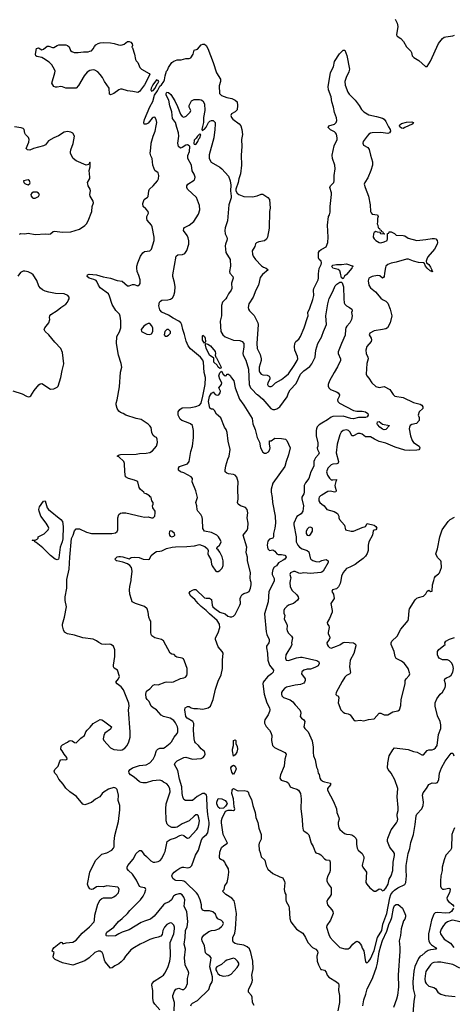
# Model space of a CAD drawing. Header units: inches. Extents: x 2001573 to 2220545, y 644482 to 846830.
# Tile 468 of 656: x 2116471 to 2121536, y 755048 to 766551. Entities that reach past the tile are written whole.
import ezdxf

# ---------------------------------------------------------------- set-up
doc = ezdxf.new("R2010")
doc.units = ezdxf.units.IN
doc.header["$MEASUREMENT"] = 0
for name, color, linetype in [('C1715', 7, 'Continuous'), ('C1716', 7, 'Continuous'), ('C1725', 7, 'Continuous'), ('C1726', 7, 'Continuous')]:
    doc.layers.add(name, color=color, linetype=linetype)

msp = doc.modelspace()

# ---------------------------------------------------------------- linework, layer by layer
at = {"layer": 'C1715', "color": 5}
for points, elevation in [([(2118110, 754983), (2118049, 755049), (2118034, 755074), (2118025, 755115), (2118026, 755210), (2118014, 755270), (2118020, 755290), (2118042, 755318), (2118117, 755363), (2118151, 755389), (2118168, 755412), (2118201, 755479), (2118223, 755550), (2118233, 755610), (2118230, 755770), (2118273, 755870), (2118281, 755930), (2118279, 755950), (2118270, 755972), (2118250, 755994), (2118230, 755998), (2118190, 755979), (2118162, 755950), (2118144, 755910), (2118135, 755865), (2118118, 755842), (2118089, 755831), (2118039, 755821), (2117990, 755806), (2117930, 755772), (2117878, 755750), (2117811, 755710), (2117770, 755683), (2117754, 755666), (2117707, 755610), (2117684, 755570), (2117658, 755542), (2117630, 755520), (2117584, 755496), (2117550, 755473), (2117530, 755470), (2117470, 755544), (2117462, 755562), (2117448, 755630), (2117433, 755653), (2117410, 755668), (2117388, 755668), (2117350, 755652), (2117284, 755590), (2117230, 755555), (2117090, 755503), (2116970, 755531), (2116886, 755570), (2116866, 755590), (2116862, 755610), (2116873, 755653), (2116850, 755670), (2116858, 755690), (2116875, 755710), (2116950, 755775), (2116962, 755770), (2116973, 755753), (2117015, 755765), (2117090, 755772), (2117130, 755797), (2117202, 755878), (2117287, 755953), (2117340, 756010), (2117346, 756030), (2117347, 756090), (2117384, 756216), (2117410, 756270), (2117430, 756284), (2117450, 756291), (2117547, 756293), (2117570, 756302), (2117598, 756322), (2117624, 756350), (2117633, 756390), (2117627, 756407), (2117616, 756416), (2117490, 756431), (2117450, 756421), (2117390, 756425), (2117370, 756421), (2117330, 756393), (2117310, 756390), (2117290, 756396), (2117270, 756426), (2117264, 756450), (2117291, 756590), (2117316, 756650), (2117360, 756730), (2117430, 756800), (2117490, 756816), (2117549, 756850), (2117567, 756870), (2117574, 756886), (2117573, 756950), (2117581, 757019), (2117625, 757185), (2117639, 757321), (2117640, 757370), (2117620, 757430), (2117627, 757490), (2117610, 757558), (2117594, 757574), (2117570, 757579), (2117510, 757562), (2117456, 757530), (2117433, 757510), (2117407, 757473), (2117356, 757444), (2117310, 757407), (2117230, 757380), (2117210, 757386), (2117136, 757476), (2117056, 757530), (2117010, 757574), (2116979, 757619), (2116930, 757677), (2116903, 757723), (2116880, 757750), (2116872, 757770), (2116881, 757790), (2116920, 757830), (2116941, 757890), (2116950, 757902), (2116970, 757908), (2117010, 757903), (2117025, 757910), (2117023, 757930), (2116990, 757970), (2116968, 758010), (2116952, 758030), (2116957, 758063), (2116970, 758079), (2117028, 758110), (2117050, 758127), (2117070, 758129), (2117085, 758125), (2117110, 758108), (2117130, 758102), (2117184, 758156), (2117227, 758190), (2117244, 758230), (2117258, 758250), (2117295, 758285), (2117330, 758330), (2117410, 758375), (2117430, 758372), (2117450, 758361), (2117542, 758290), (2117530, 758264), (2117466, 758214), (2117454, 758190), (2117446, 758150), (2117453, 758130), (2117530, 758044), (2117570, 758026), (2117650, 758018), (2117670, 758022), (2117699, 758041), (2117725, 758070), (2117746, 758114), (2117761, 758170), (2117761, 758230), (2117743, 758490), (2117749, 758530), (2117747, 758567), (2117682, 758722), (2117655, 758755), (2117608, 758790), (2117595, 758810), (2117625, 758850), (2117637, 758877), (2117614, 758950), (2117575, 758975), (2117566, 758990), (2117565, 759010), (2117581, 759110), (2117581, 759190), (2117567, 759230), (2117536, 759250), (2117516, 759256), (2117470, 759252), (2117430, 759256), (2117395, 759275), (2117370, 759295), (2117330, 759313), (2117210, 759331), (2117110, 759360), (2117030, 759376), (2116996, 759396), (2116983, 759423), (2116971, 759470), (2116971, 759490), (2116996, 759570), (2117016, 759690), (2117004, 759764), (2117004, 759810), (2117021, 759910), (2117023, 760000)], 280), ([(2118276, 754970), (2118281, 755070), (2118258, 755130), (2118258, 755150), (2118278, 755202), (2118295, 755225), (2118330, 755235), (2118370, 755222), (2118390, 755222), (2118410, 755243), (2118433, 755290), (2118433, 755350), (2118446, 755410), (2118439, 755439), (2118410, 755490), (2118404, 755510), (2118395, 755590), (2118408, 755690), (2118391, 755751), (2118404, 755830), (2118409, 755910), (2118429, 755951), (2118437, 756010), (2118423, 756130), (2118393, 756190), (2118400, 756270), (2118390, 756298), (2118370, 756325), (2118350, 756338), (2118330, 756340), (2118290, 756328), (2118269, 756311), (2118243, 756270), (2118217, 756243), (2118170, 756227), (2118150, 756210), (2118042, 756078), (2117999, 756041), (2117930, 756020), (2117890, 756002), (2117750, 755919), (2117670, 755890), (2117629, 755871), (2117590, 755847), (2117504, 755844), (2117486, 755846), (2117481, 755850), (2117480, 755860), (2117480, 755870), (2117490, 755891), (2117572, 755950), (2117626, 756014), (2117670, 756049), (2117730, 756107), (2117757, 756143), (2117881, 756270), (2117914, 756310), (2117934, 756350), (2117943, 756390), (2117939, 756399), (2117929, 756410), (2117890, 756415), (2117870, 756424), (2117837, 756497), (2117814, 756534), (2117788, 756568), (2117741, 756610), (2117728, 756630), (2117725, 756650), (2117734, 756670), (2117797, 756743), (2117830, 756809), (2117870, 756845), (2117890, 756843), (2117920, 756800), (2117953, 756773), (2118003, 756723), (2118030, 756710), (2118050, 756708), (2118090, 756716), (2118111, 756729), (2118130, 756750), (2118160, 756810), (2118169, 756831), (2118193, 756950), (2118227, 756973), (2118290, 756991), (2118341, 757019), (2118370, 757028), (2118390, 757021), (2118410, 756999), (2118430, 756987), (2118450, 756991), (2118540, 757090), (2118551, 757109), (2118564, 757150), (2118570, 757190), (2118565, 757225), (2118555, 757255), (2118550, 757261), (2118530, 757260), (2118510, 757247), (2118450, 757190), (2118370, 757156), (2118310, 757118), (2118290, 757114), (2118250, 757115), (2118213, 757133), (2118194, 757154), (2118182, 757190), (2118177, 757330), (2118183, 757390), (2118228, 757530), (2118226, 757566), (2118210, 757600), (2118190, 757622), (2118150, 757642), (2118130, 757658), (2118107, 757667), (2118021, 757659), (2117950, 757636), (2117910, 757634), (2117890, 757638), (2117870, 757648), (2117810, 757701), (2117767, 757730), (2117749, 757750), (2117746, 757770), (2117762, 757790), (2117790, 757810), (2117870, 757838), (2117950, 757847), (2117993, 757870), (2118031, 757910), (2118051, 757949), (2118069, 758011), (2118084, 758030), (2118110, 758040), (2118150, 758041), (2118170, 758050), (2118230, 758097), (2118246, 758114), (2118275, 758170), (2118310, 758210), (2118320, 758230), (2118320, 758270), (2118314, 758290), (2118290, 758336), (2118270, 758363), (2118230, 758391), (2118150, 758410), (2118125, 758425), (2118070, 758489), (2118030, 758510), (2118007, 758530), (2117985, 758585), (2117961, 758610), (2117949, 758630), (2117944, 758670), (2117952, 758708), (2117990, 758735), (2118030, 758775), (2118050, 758784), (2118090, 758781), (2118170, 758813), (2118190, 758815), (2118250, 758810), (2118266, 758814), (2118350, 758855), (2118390, 758861), (2118409, 758870), (2118424, 758890), (2118429, 758910), (2118429, 758970), (2118398, 759058), (2118383, 759083), (2118370, 759092), (2118305, 759105), (2118295, 759110), (2118274, 759134), (2118250, 759138), (2118230, 759149), (2118150, 759294), (2118129, 759310), (2118048, 759328), (2118014, 759354), (2118006, 759370), (2118003, 759390), (2118004, 759524), (2117990, 759541), (2117978, 759570), (2117971, 759630), (2117959, 759670), (2117930, 759695), (2117822, 759730), (2117786, 759750), (2117777, 759777), (2117759, 759839), (2117755, 759890), (2117758, 759930), (2117773, 760000)], 260), ([(2118470, 755030), (2118479, 755050), (2118490, 755060), (2118550, 755094), (2118680, 755220), (2118698, 755270), (2118720, 755310), (2118724, 755330), (2118724, 755370), (2118693, 755487), (2118706, 755590), (2118692, 755610), (2118660, 755630), (2118643, 755650), (2118631, 755730), (2118604, 755790), (2118600, 755810), (2118604, 755830), (2118623, 755857), (2118680, 755900), (2118711, 755909), (2118753, 755913), (2118798, 755930), (2118830, 755956), (2118842, 755970), (2118850, 755990), (2118844, 756010), (2118830, 756027), (2118785, 756045), (2118770, 756069), (2118760, 756100), (2118729, 756129), (2118690, 756141), (2118630, 756140), (2118607, 756147), (2118595, 756175), (2118593, 756210), (2118580, 756270), (2118553, 756330), (2118538, 756350), (2118411, 756471), (2118390, 756485), (2118370, 756490), (2118295, 756495), (2118281, 756501), (2118259, 756519), (2118250, 756550), (2118257, 756570), (2118275, 756590), (2118305, 756615), (2118343, 756637), (2118370, 756649), (2118390, 756651), (2118430, 756643), (2118450, 756645), (2118462, 756650), (2118482, 756670), (2118524, 756790), (2118560, 756850), (2118593, 756970), (2118610, 756997), (2118655, 757030), (2118668, 757050), (2118686, 757150), (2118686, 757170), (2118667, 757267), (2118660, 757350), (2118658, 757470), (2118652, 757492), (2118630, 757511), (2118606, 757510), (2118545, 757475), (2118490, 757430), (2118428, 757428), (2118408, 757430), (2118390, 757439), (2118377, 757470), (2118368, 757510), (2118367, 757590), (2118338, 757678), (2118318, 757778), (2118278, 757850), (2118287, 757870), (2118310, 757892), (2118390, 757933), (2118410, 757936), (2118490, 757911), (2118590, 757920), (2118614, 757930), (2118630, 757949), (2118636, 757970), (2118635, 757990), (2118630, 758000), (2118590, 758034), (2118561, 758070), (2118524, 758104), (2118516, 758116), (2118509, 758149), (2118502, 758250), (2118507, 758330), (2118492, 758352), (2118428, 758390), (2118412, 758410), (2118401, 758490), (2118405, 758510), (2118432, 758528), (2118450, 758526), (2118473, 758513), (2118504, 758504), (2118550, 758505), (2118610, 758497), (2118672, 758510), (2118700, 758530), (2118733, 758610), (2118757, 758730), (2118790, 758823), (2118823, 758897), (2118840, 758970), (2118840, 759070), (2118847, 759150), (2118837, 759170), (2118790, 759224), (2118759, 759310), (2118759, 759330), (2118788, 759388), (2118809, 759450), (2118807, 759490), (2118779, 759530), (2118689, 759609), (2118650, 759650), (2118590, 759697), (2118556, 759730), (2118518, 759778), (2118470, 759818), (2118452, 759850), (2118464, 759870), (2118490, 759885), (2118510, 759893), (2118530, 759894), (2118630, 759798), (2118650, 759793), (2118690, 759794), (2118710, 759776), (2118719, 759710), (2118729, 759690), (2118750, 759672), (2118810, 759631), (2118870, 759610), (2118903, 759583), (2118930, 759573), (2118950, 759573), (2118970, 759583), (2118990, 759602), (2119043, 759710), (2119050, 759730), (2119048, 759790), (2119053, 759810), (2119067, 759830), (2119090, 759847), (2119130, 759859), (2119150, 759869), (2119168, 759910), (2119175, 759950), (2119175, 759975), (2119169, 760000)], 240), ([(2119444, 760000), (2119444, 759990), (2119383, 759870), (2119375, 759750), (2119331, 759610), (2119350, 759401), (2119358, 759370), (2119384, 759310), (2119387, 759290), (2119381, 759270), (2119356, 759230), (2119354, 759214), (2119365, 759150), (2119368, 759070), (2119391, 759011), (2119435, 758950), (2119431, 758930), (2119414, 758910), (2119367, 758873), (2119314, 758810), (2119310, 758790), (2119325, 758670), (2119358, 758570), (2119389, 758510), (2119393, 758490), (2119390, 758470), (2119374, 758430), (2119336, 758370), (2119330, 758350), (2119332, 758332), (2119350, 758293), (2119390, 758250), (2119405, 758225), (2119415, 758190), (2119414, 758130), (2119426, 758070), (2119448, 758048), (2119567, 757990), (2119583, 757970), (2119581, 757950), (2119568, 757912), (2119559, 757830), (2119519, 757730), (2119510, 757690), (2119527, 757667), (2119590, 757648), (2119610, 757630), (2119631, 757590), (2119657, 757577), (2119710, 757561), (2119729, 757550), (2119753, 757510), (2119760, 757450), (2119756, 757330), (2119771, 757210), (2119774, 757130), (2119784, 757084), (2119790, 757073), (2119830, 757047), (2119847, 757027), (2119874, 756930), (2119898, 756890), (2119921, 756830), (2119930, 756819), (2119970, 756807), (2119990, 756794), (2120000, 756782)], 240), ([(2119631, 760000), (2119625, 759970), (2119630, 759928), (2119650, 759885), (2119710, 759830), (2119723, 759810), (2119728, 759790), (2119718, 759770), (2119690, 759747), (2119668, 759732), (2119610, 759710), (2119590, 759695), (2119564, 759670), (2119555, 759650), (2119558, 759618), (2119567, 759590), (2119562, 759550), (2119567, 759530), (2119590, 759490), (2119594, 759470), (2119591, 759430), (2119596, 759410), (2119610, 759383), (2119648, 759350), (2119657, 759330), (2119645, 759270), (2119649, 759250), (2119644, 759230), (2119602, 759170), (2119581, 759130), (2119576, 759090), (2119584, 759070), (2119610, 759063), (2119704, 759096), (2119750, 759104), (2119770, 759102), (2119944, 759064), (2119964, 759050), (2119968, 759030), (2119956, 759004), (2119919, 758981), (2119870, 758964), (2119830, 758962), (2119790, 758953), (2119768, 758932), (2119764, 758910), (2119805, 758850), (2119807, 758830), (2119799, 758810), (2119790, 758801), (2119750, 758783), (2119690, 758776), (2119588, 758752), (2119564, 758736), (2119541, 758710), (2119529, 758690), (2119528, 758670), (2119535, 758650), (2119552, 758632), (2119630, 758603), (2119663, 758583), (2119690, 758547), (2119742, 758490), (2119753, 758470), (2119755, 758450), (2119749, 758410), (2119762, 758390), (2119791, 758370), (2119802, 758350), (2119790, 758290), (2119802, 758270), (2119840, 758230), (2119887, 758127), (2119899, 758050), (2119899, 757990), (2119905, 757950), (2119924, 757904), (2119940, 757820), (2119950, 757794), (2119958, 757750), (2119970, 757732), (2119977, 757690), (2119990, 757670), (2120000, 757662)], 260), ([(2119212, 755032), (2119192, 755070), (2119187, 755130), (2119178, 755150), (2119145, 755190), (2119143, 755210), (2119148, 755230), (2119171, 755270), (2119187, 755310), (2119190, 755330), (2119182, 755390), (2119199, 755461), (2119193, 755550), (2119173, 755653), (2119155, 755695), (2119130, 755719), (2119090, 755737), (2119015, 755750), (2118990, 755759), (2118970, 755770), (2118961, 755790), (2118962, 755830), (2118983, 755877), (2118992, 755928), (2119002, 756110), (2118986, 756226), (2118976, 756256), (2118950, 756288), (2118879, 756330), (2118842, 756370), (2118861, 756390), (2118869, 756431), (2118894, 756470), (2118908, 756528), (2118914, 756590), (2118909, 756630), (2118874, 756690), (2118869, 756710), (2118850, 756729), (2118830, 756734), (2118810, 756749), (2118806, 756766), (2118810, 756825), (2118830, 756879), (2118856, 756904), (2118898, 756930), (2118849, 757030), (2118830, 757166), (2118830, 757194), (2118837, 757223), (2118875, 757305), (2118905, 757315), (2118950, 757316), (2118970, 757311), (2118980, 757320), (2118983, 757330), (2118975, 757355), (2118970, 757450), (2118951, 757510), (2118952, 757550), (2118959, 757561), (2118970, 757570), (2119010, 757545), (2119030, 757542), (2119094, 757546), (2119130, 757537), (2119139, 757530), (2119151, 757491), (2119180, 757440), (2119194, 757370), (2119223, 757290), (2119231, 757230), (2119253, 757170), (2119266, 757106), (2119292, 757030), (2119290, 756978), (2119267, 756930), (2119264, 756910), (2119270, 756852), (2119282, 756822), (2119291, 756771), (2119334, 756730), (2119350, 756666), (2119370, 756628), (2119430, 756574), (2119510, 756535), (2119545, 756525), (2119564, 756484), (2119568, 756468), (2119562, 756390), (2119570, 756351), (2119579, 756330), (2119579, 756270), (2119583, 756250), (2119614, 756194), (2119620, 756170), (2119628, 756050), (2119638, 756010), (2119704, 755924), (2119779, 755879), (2119810, 755830), (2119838, 755770), (2119890, 755713), (2119930, 755692), (2119950, 755670), (2119952, 755650), (2119943, 755610), (2119947, 755550), (2119961, 755510), (2119990, 755456), (2120000, 755454)], 220)]:
    msp.add_lwpolyline(points, dxfattribs=dict(at, elevation=elevation))
for points, elevation in [([(2118970, 757946), (2118956, 758010), (2118956, 758030), (2118967, 758070), (2118969, 758130), (2118990, 758138), (2118996, 758130), (2118997, 758090), (2119010, 758064), (2119016, 758030), (2119006, 757994), (2118990, 757964)], 220), ([(2118970, 757733), (2118950, 757761), (2118937, 757810), (2118950, 757830), (2118970, 757843), (2118990, 757828), (2118999, 757799), (2118990, 757767)], 220), ([(2118810, 757335), (2118788, 757350), (2118772, 757390), (2118772, 757408), (2118790, 757451), (2118831, 757450), (2118870, 757430), (2118887, 757410), (2118893, 757390), (2118890, 757384), (2118877, 757363), (2118850, 757341)], 220), ([(2118970, 755586), (2118890, 755563), (2118870, 755552), (2118830, 755513), (2118775, 755485), (2118761, 755470), (2118763, 755450), (2118772, 755430), (2118787, 755407), (2118810, 755387), (2118850, 755377), (2118910, 755386), (2118940, 755400), (2119010, 755479), (2119031, 755509), (2119031, 755530), (2119017, 755550), (2118990, 755578)], 240)]:
    msp.add_lwpolyline(points, close=True, dxfattribs=dict(at, elevation=elevation))
at = {"layer": 'C1716', "color": 5}
for points, elevation in [([(2117850, 765699), (2117794, 765714), (2117730, 765722), (2117670, 765738), (2117650, 765738), (2117629, 765731), (2117570, 765687), (2117530, 765673), (2117521, 765681), (2117515, 765750), (2117462, 765830), (2117437, 765877), (2117413, 765910), (2117382, 765942), (2117350, 765963), (2117330, 765966), (2117290, 765959), (2117260, 765940), (2117224, 765896), (2117157, 765783), (2117130, 765753), (2117010, 765752), (2116970, 765768), (2116950, 765770), (2116910, 765761), (2116890, 765762), (2116870, 765770), (2116847, 765810), (2116882, 765930), (2116884, 765950), (2116879, 765970), (2116845, 766025), (2116815, 766055), (2116750, 766099), (2116730, 766109), (2116670, 766122), (2116658, 766130), (2116654, 766150), (2116666, 766214), (2116690, 766224), (2116730, 766201), (2116750, 766206), (2116790, 766242), (2116810, 766243), (2116855, 766225), (2116870, 766227), (2116910, 766250), (2116930, 766257), (2117010, 766256), (2117031, 766251), (2117050, 766236), (2117066, 766190), (2117079, 766179), (2117109, 766169), (2117154, 766166), (2117216, 766176), (2117270, 766176), (2117290, 766185), (2117310, 766186), (2117330, 766211), (2117343, 766237), (2117362, 766258), (2117387, 766273), (2117410, 766280), (2117450, 766284), (2117530, 766282), (2117574, 766274), (2117624, 766256), (2117650, 766255), (2117670, 766257), (2117690, 766266), (2117730, 766296), (2117750, 766298), (2117770, 766290), (2117784, 766270), (2117787, 766250), (2117782, 766230), (2117790, 766222), (2117814, 766150), (2117825, 766085), (2117831, 766070), (2117850, 766050), (2117873, 765993), (2117893, 765973), (2117982, 765922), (2117991, 765910), (2117930, 765790), (2117870, 765712)], 280), ([(2118070, 765850), (2118028, 765792), (2118006, 765750), (2118002, 765730), (2118010, 765716), (2118030, 765723), (2118055, 765750), (2118077, 765803), (2118090, 765814), (2118095, 765830), (2118090, 765842)], 320), ([(2118570, 765214), (2118547, 765190), (2118534, 765166), (2118510, 765144), (2118505, 765105), (2118510, 765098), (2118530, 765093), (2118551, 765130), (2118562, 765158), (2118574, 765170), (2118586, 765210)], 260), ([(2116570, 764679), (2116514, 764670), (2116518, 764650), (2116530, 764638), (2116548, 764628), (2116570, 764623), (2116590, 764638), (2116593, 764647), (2116584, 764670)], 340), ([(2116630, 764536), (2116614, 764526), (2116601, 764510), (2116604, 764490), (2116621, 764470), (2116630, 764466), (2116650, 764468), (2116690, 764484), (2116704, 764510), (2116690, 764526), (2116670, 764535)], 340), ([(2117970, 763003), (2117948, 762990), (2117923, 762970), (2117889, 762930), (2117892, 762910), (2117957, 762877), (2117990, 762872), (2118010, 762882), (2118027, 762910), (2118027, 762947), (2118015, 762975), (2117990, 763003)], 280), ([(2118188, 762932), (2118165, 762910), (2118157, 762870), (2118170, 762852), (2118190, 762853), (2118210, 762865), (2118231, 762890), (2118233, 762910), (2118211, 762930)], 280), ([(2118630, 762773), (2118608, 762808), (2118605, 762855), (2118610, 762866), (2118630, 762851), (2118636, 762830), (2118640, 762790), (2118639, 762781)], 240), ([(2118810, 762476), (2118790, 762490), (2118776, 762516), (2118740, 762550), (2118737, 762597), (2118690, 762633), (2118650, 762714), (2118642, 762750), (2118642, 762758), (2118650, 762767), (2118670, 762760), (2118700, 762740), (2118753, 762673), (2118759, 762650), (2118756, 762630), (2118761, 762610), (2118770, 762602), (2118824, 762490), (2118819, 762481)], 240), ([(2116910, 760241), (2116887, 760250), (2116830, 760291), (2116740, 760380), (2116664, 760444), (2116649, 760450), (2116648, 760468), (2116636, 760464), (2116618, 760470), (2116650, 760471), (2116677, 760483), (2116686, 760494), (2116687, 760510), (2116757, 760543), (2116804, 760590), (2116812, 760610), (2116805, 760630), (2116779, 760670), (2116717, 760750), (2116698, 760810), (2116696, 760830), (2116702, 760858), (2116750, 760927), (2116770, 760931), (2116793, 760850), (2116807, 760827), (2116952, 760712), (2116970, 760690), (2116979, 760630), (2116975, 760485), (2116968, 760450), (2116944, 760390), (2116930, 760262), (2116923, 760250)], 280), ([(2119870, 760622), (2119850, 760618), (2119840, 760610), (2119830, 760599), (2119817, 760570), (2119819, 760550), (2119828, 760530), (2119850, 760524), (2119870, 760537), (2119890, 760576), (2119891, 760610)], 280), ([(2118230, 760581), (2118222, 760570), (2118218, 760550), (2118220, 760530), (2118230, 760517), (2118250, 760511), (2118270, 760516), (2118284, 760530), (2118278, 760550), (2118250, 760575)], 280)]:
    msp.add_lwpolyline(points, close=True, dxfattribs=dict(at, elevation=elevation))
for points, elevation in [([(2117023, 760000), (2117023, 760010), (2117048, 760132), (2117056, 760270), (2117078, 760490), (2117097, 760530), (2117110, 760578), (2117130, 760601), (2117137, 760603), (2117170, 760601), (2117250, 760562), (2117309, 760549), (2117547, 760547), (2117590, 760556), (2117610, 760570), (2117618, 760590), (2117619, 760730), (2117630, 760770), (2117650, 760786), (2117670, 760790), (2117710, 760790), (2117895, 760745), (2117930, 760740), (2117970, 760743), (2118010, 760731), (2118030, 760731), (2118049, 760750), (2118054, 760790), (2118054, 760810), (2118025, 760850), (2118023, 760870), (2118029, 760890), (2118029, 760910), (2118014, 760930), (2118006, 760970), (2117995, 760975), (2117988, 760990), (2117950, 761013), (2117930, 761017), (2117923, 761030), (2117883, 761063), (2117867, 761087), (2117851, 761150), (2117840, 761160), (2117813, 761173), (2117741, 761190), (2117708, 761210), (2117698, 761270), (2117695, 761365), (2117686, 761390), (2117630, 761444), (2117609, 761450), (2117634, 761466), (2117650, 761470), (2117830, 761476), (2117870, 761483), (2117950, 761486), (2117990, 761496), (2118024, 761516), (2118070, 761570), (2118080, 761610), (2118077, 761650), (2118070, 761669), (2118050, 761677), (2118030, 761693), (2118016, 761730), (2118005, 761785), (2117990, 761806), (2117970, 761824), (2117890, 761880), (2117830, 761891), (2117709, 761929), (2117681, 761950), (2117650, 761963), (2117630, 761978), (2117609, 762010), (2117598, 762050), (2117599, 762070), (2117610, 762110), (2117637, 762263), (2117648, 762432), (2117665, 762490), (2117656, 762536), (2117624, 762630), (2117602, 762770), (2117605, 762850), (2117636, 762904), (2117651, 762950), (2117652, 763032), (2117646, 763086), (2117638, 763110), (2117595, 763155), (2117550, 763223), (2117521, 763321), (2117509, 763349), (2117410, 763420), (2117391, 763450), (2117373, 763493), (2117363, 763503), (2117336, 763516), (2117283, 763530), (2117260, 763550), (2117263, 763570), (2117282, 763578), (2117370, 763572), (2117446, 763546), (2117532, 763532), (2117610, 763505), (2117670, 763496), (2117730, 763443), (2117750, 763442), (2117790, 763457), (2117810, 763458), (2117850, 763442), (2117870, 763456), (2117877, 763470), (2117878, 763510), (2117864, 763564), (2117845, 763610), (2117841, 763650), (2117841, 763670), (2117853, 763710), (2117884, 763790), (2117910, 763827), (2117930, 763841), (2117990, 763851), (2118011, 763869), (2118042, 763970), (2118041, 764010), (2118020, 764130), (2118011, 764151), (2117960, 764210), (2117955, 764230), (2117958, 764250), (2117975, 764290), (2117970, 764310), (2117943, 764343), (2117913, 764370), (2117910, 764402), (2117925, 764450), (2117964, 764476), (2117970, 764485), (2117981, 764550), (2117989, 764570), (2118030, 764609), (2118081, 764670), (2118092, 764692), (2118098, 764730), (2118090, 764762), (2118050, 764790), (2118028, 764850), (2118020, 764930), (2118002, 764962), (2117994, 764990), (2118003, 765050), (2118006, 765110), (2118029, 765190), (2118053, 765250), (2118067, 765313), (2118072, 765350), (2118067, 765387), (2118050, 765413), (2118030, 765408), (2118020, 765400), (2117970, 765343), (2117950, 765330), (2117926, 765330), (2117920, 765350), (2117930, 765385), (2117990, 765532), (2118025, 765595), (2118047, 765670), (2118081, 765719), (2118110, 765774), (2118129, 765791), (2118155, 765830), (2118164, 765850), (2118170, 765895), (2118187, 765950), (2118198, 765962), (2118210, 765993), (2118250, 766052), (2118270, 766066), (2118310, 766084), (2118356, 766084), (2118410, 766099), (2118450, 766099), (2118470, 766107), (2118498, 766150), (2118510, 766194), (2118550, 766205), (2118590, 766259), (2118610, 766267), (2118630, 766264), (2118650, 766251), (2118670, 766215), (2118733, 766050), (2118770, 765930), (2118817, 765857), (2118817, 765830), (2118803, 765777), (2118807, 765687), (2118830, 765664), (2118890, 765643), (2118950, 765630), (2118990, 765612), (2119011, 765590), (2119016, 765550), (2119010, 765499), (2118990, 765474), (2118947, 765453), (2118937, 765430), (2118945, 765410), (2118962, 765390), (2119033, 765333), (2119053, 765310), (2119066, 765270), (2119072, 765210), (2119063, 765150), (2119066, 765070), (2119057, 764970), (2119062, 764850), (2119052, 764750), (2119029, 764691), (2119025, 764650), (2118996, 764570), (2118995, 764550), (2119010, 764523), (2119030, 764510), (2119090, 764486), (2119190, 764481), (2119246, 764494), (2119290, 764513), (2119310, 764512), (2119370, 764475), (2119390, 764450), (2119396, 764350), (2119391, 764310), (2119386, 764114), (2119365, 764010), (2119353, 763987), (2119330, 763969), (2119264, 763956), (2119236, 763944), (2119227, 763933), (2119217, 763903), (2119187, 763850), (2119190, 763810), (2119198, 763790), (2119226, 763750), (2119294, 763674), (2119319, 763659), (2119350, 763648), (2119373, 763630), (2119306, 763574), (2119282, 763538), (2119261, 763450), (2119230, 763390), (2119200, 763310), (2119148, 763230), (2119140, 763190), (2119145, 763170), (2119156, 763150), (2119210, 763097), (2119253, 763010), (2119255, 762990), (2119240, 762770), (2119247, 762710), (2119281, 762641), (2119292, 762590), (2119292, 762570), (2119269, 762490), (2119269, 762450), (2119276, 762430), (2119290, 762409), (2119310, 762403), (2119360, 762400), (2119386, 762386), (2119395, 762370), (2119395, 762350), (2119370, 762310), (2119364, 762290), (2119373, 762273), (2119390, 762267), (2119410, 762267), (2119426, 762274), (2119458, 762310), (2119530, 762347), (2119570, 762377), (2119610, 762414), (2119676, 762510), (2119712, 762570), (2119719, 762590), (2119717, 762617), (2119687, 762690), (2119682, 762730), (2119686, 762770), (2119698, 762790), (2119730, 762820), (2119750, 762849), (2119795, 762950), (2119835, 763070), (2119839, 763090), (2119838, 763130), (2119861, 763179), (2119897, 763283), (2119908, 763330), (2119904, 763390), (2119908, 763410), (2119957, 763510), (2119962, 763530), (2119962, 763582), (2119970, 763646), (2119991, 763690), (2119995, 763710), (2119993, 763730), (2119970, 763750), (2119961, 763770), (2119961, 763830), (2119974, 763850), (2119993, 763867), (2120000, 763871)], 280), ([(2117773, 760000), (2117775, 760010), (2117784, 760110), (2117778, 760150), (2117756, 760176), (2117730, 760194), (2117674, 760214), (2117607, 760227), (2117600, 760230), (2117584, 760250), (2117610, 760274), (2117630, 760280), (2117650, 760280), (2117677, 760277), (2117750, 760253), (2117774, 760266), (2117812, 760272), (2117866, 760266), (2117913, 760247), (2117970, 760243), (2117989, 760250), (2118007, 760290), (2118050, 760326), (2118070, 760337), (2118110, 760340), (2118130, 760346), (2118186, 760374), (2118253, 760390), (2118290, 760394), (2118425, 760395), (2118514, 760406), (2118570, 760420), (2118635, 760395), (2118664, 760370), (2118671, 760350), (2118668, 760310), (2118675, 760290), (2118705, 760245), (2118711, 760190), (2118718, 760170), (2118761, 760110), (2118770, 760105), (2118790, 760105), (2118810, 760115), (2118837, 760143), (2118847, 760173), (2118846, 760230), (2118835, 760275), (2118810, 760329), (2118790, 760359), (2118775, 760370), (2118779, 760390), (2118807, 760413), (2118820, 760440), (2118823, 760450), (2118818, 760470), (2118807, 760490), (2118795, 760510), (2118772, 760530), (2118710, 760558), (2118630, 760574), (2118610, 760605), (2118607, 760710), (2118601, 760741), (2118587, 760770), (2118553, 760810), (2118546, 760826), (2118539, 760870), (2118527, 760910), (2118549, 760970), (2118530, 761048), (2118485, 761150), (2118489, 761190), (2118473, 761210), (2118390, 761256), (2118349, 761270), (2118325, 761290), (2118325, 761310), (2118339, 761330), (2118430, 761361), (2118449, 761390), (2118470, 761506), (2118490, 761570), (2118500, 761670), (2118501, 761750), (2118491, 761810), (2118465, 761830), (2118421, 761850), (2118367, 761867), (2118344, 761884), (2118323, 761930), (2118322, 761970), (2118342, 761998), (2118370, 762015), (2118470, 762020), (2118530, 762031), (2118570, 762047), (2118590, 762071), (2118612, 762152), (2118639, 762290), (2118642, 762370), (2118626, 762430), (2118620, 762550), (2118610, 762575), (2118584, 762610), (2118467, 762707), (2118441, 762741), (2118415, 762795), (2118395, 762875), (2118375, 762930), (2118365, 762985), (2118353, 763010), (2118330, 763030), (2118264, 763064), (2118210, 763100), (2118130, 763135), (2118110, 763161), (2118097, 763210), (2118103, 763250), (2118116, 763264), (2118130, 763273), (2118202, 763278), (2118234, 763286), (2118257, 763303), (2118272, 763328), (2118283, 763370), (2118289, 763430), (2118281, 763481), (2118261, 763550), (2118260, 763570), (2118299, 763790), (2118317, 763803), (2118373, 763807), (2118402, 763818), (2118425, 763855), (2118447, 763930), (2118447, 763967), (2118441, 764001), (2118428, 764028), (2118385, 764090), (2118387, 764110), (2118398, 764122), (2118452, 764150), (2118506, 764194), (2118561, 764279), (2118576, 764330), (2118570, 764380), (2118535, 764475), (2118432, 764570), (2118423, 764590), (2118424, 764610), (2118436, 764630), (2118510, 764678), (2118518, 764690), (2118522, 764710), (2118510, 764747), (2118484, 764784), (2118477, 764850), (2118436, 764930), (2118437, 764963), (2118456, 765010), (2118458, 765070), (2118450, 765079), (2118430, 765088), (2118410, 765084), (2118370, 765057), (2118350, 765052), (2118328, 765070), (2118321, 765090), (2118320, 765110), (2118330, 765190), (2118328, 765230), (2118305, 765290), (2118293, 765350), (2118257, 765397), (2118247, 765473), (2118224, 765544), (2118212, 765612), (2118182, 765670), (2118181, 765690), (2118190, 765706), (2118210, 765702), (2118238, 765678), (2118283, 765603), (2118316, 765536), (2118350, 765446), (2118370, 765420), (2118390, 765414), (2118415, 765425), (2118461, 765470), (2118469, 765490), (2118449, 765530), (2118449, 765550), (2118478, 765602), (2118510, 765618), (2118570, 765619), (2118590, 765615), (2118610, 765602), (2118630, 765570), (2118634, 765490), (2118619, 765410), (2118620, 765350), (2118605, 765305), (2118598, 765270), (2118601, 765261), (2118610, 765258), (2118614, 765266), (2118630, 765273), (2118650, 765295), (2118676, 765350), (2118693, 765367), (2118710, 765375), (2118730, 765374), (2118754, 765350), (2118756, 765330), (2118751, 765270), (2118739, 765170), (2118686, 764974), (2118685, 764930), (2118708, 764888), (2118810, 764830), (2118834, 764810), (2118910, 764725), (2118931, 764670), (2118936, 764616), (2118933, 764550), (2118943, 764490), (2118942, 764470), (2118916, 764390), (2118898, 764202), (2118870, 764120), (2118866, 764090), (2118870, 764050), (2118890, 764010), (2118894, 763990), (2118892, 763970), (2118875, 763930), (2118873, 763910), (2118881, 763830), (2118928, 763750), (2118935, 763670), (2118922, 763610), (2118926, 763590), (2118959, 763550), (2118965, 763530), (2118947, 763473), (2118949, 763410), (2118941, 763390), (2118910, 763349), (2118892, 763310), (2118878, 763290), (2118839, 763250), (2118827, 763213), (2118829, 763091), (2118813, 763030), (2118820, 762910), (2118845, 762870), (2118870, 762846), (2118967, 762807), (2119043, 762803), (2119070, 762790), (2119088, 762770), (2119090, 762730), (2119077, 762650), (2119080, 762630), (2119113, 762573), (2119145, 762470), (2119150, 762290), (2119169, 762250), (2119190, 762225), (2119238, 762178), (2119250, 762173), (2119310, 762118), (2119404, 762010), (2119430, 761997), (2119450, 761996), (2119476, 762004), (2119510, 762030), (2119594, 762146), (2119610, 762192), (2119630, 762226), (2119700, 762300), (2119751, 762410), (2119790, 762450), (2119860, 762500), (2119883, 762530), (2119924, 762610), (2119931, 762690), (2119955, 762770), (2119999, 762850), (2120000, 762852)], 260), ([(2116470, 764045), (2116485, 764055), (2116530, 764050), (2116570, 764057), (2116650, 764040), (2116771, 764051), (2116810, 764044), (2116830, 764051), (2116862, 764078), (2116878, 764082), (2116970, 764070), (2117070, 764074), (2117170, 764102), (2117230, 764147), (2117250, 764167), (2117270, 764202), (2117314, 764310), (2117319, 764370), (2117333, 764410), (2117331, 764431), (2117295, 764490), (2117290, 764510), (2117300, 764550), (2117295, 764570), (2117272, 764610), (2117266, 764634), (2117265, 764650), (2117290, 764694), (2117292, 764712), (2117284, 764790), (2117294, 764834), (2117296, 764876), (2117290, 764886), (2117280, 764860), (2117248, 764852), (2117130, 764902), (2117097, 764930), (2117066, 764986), (2117064, 765004), (2117068, 765030), (2117094, 765106), (2117110, 765190), (2117090, 765224), (2117070, 765238), (2117030, 765246), (2116990, 765239), (2116925, 765195), (2116870, 765171), (2116806, 765134), (2116771, 765089), (2116750, 765076), (2116633, 765047), (2116590, 765027), (2116562, 765030), (2116548, 765048), (2116578, 765122), (2116581, 765150), (2116574, 765174), (2116538, 765210), (2116530, 765225), (2116522, 765270), (2116510, 765281), (2116490, 765288), (2116410, 765300)], 320), ([(2116390, 762215), (2116500, 762180), (2116550, 762151), (2116570, 762144), (2116590, 762147), (2116603, 762157), (2116640, 762220), (2116694, 762286), (2116710, 762298), (2116730, 762301), (2116830, 762235), (2116870, 762239), (2116910, 762259), (2116919, 762270), (2116950, 762370), (2116966, 762454), (2116987, 762530), (2116970, 762661), (2116950, 762709), (2116882, 762782), (2116813, 762870), (2116767, 762907), (2116757, 762930), (2116764, 762950), (2116811, 763010), (2116822, 763050), (2116820, 763070), (2116825, 763090), (2116834, 763106), (2116910, 763152), (2116952, 763188), (2117010, 763226), (2117030, 763250), (2117038, 763270), (2117047, 763290), (2117047, 763310), (2117033, 763330), (2116990, 763348), (2116890, 763354), (2116810, 763367), (2116770, 763379), (2116736, 763396), (2116714, 763414), (2116696, 763436), (2116670, 763504), (2116630, 763570), (2116610, 763586), (2116570, 763604), (2116530, 763614), (2116510, 763614), (2116481, 763599), (2116450, 763556)], 320), ([(2119169, 760000), (2119162, 760030), (2119168, 760092), (2119131, 760230), (2119131, 760270), (2119120, 760310), (2119118, 760330), (2119125, 760390), (2119080, 760530), (2119130, 760586), (2119137, 760610), (2119141, 760670), (2119130, 760730), (2119135, 760790), (2119130, 760830), (2119110, 760852), (2119050, 760871), (2119022, 760890), (2119017, 760910), (2119025, 760950), (2119018, 761070), (2119025, 761150), (2119007, 761207), (2118989, 761229), (2118970, 761236), (2118910, 761245), (2118890, 761254), (2118872, 761270), (2118870, 761290), (2118880, 761340), (2118902, 761418), (2118919, 761450), (2118930, 761530), (2118907, 761627), (2118894, 761730), (2118882, 761762), (2118864, 761790), (2118820, 761900), (2118770, 761941), (2118746, 761986), (2118730, 761999), (2118710, 761999), (2118693, 762013), (2118679, 762070), (2118678, 762090), (2118689, 762150), (2118710, 762187), (2118726, 762194), (2118730, 762202), (2118753, 762173), (2118767, 762167), (2118786, 762166), (2118796, 762170), (2118812, 762190), (2118815, 762210), (2118799, 762250), (2118830, 762290), (2118834, 762310), (2118810, 762350), (2118797, 762390), (2118810, 762425), (2118830, 762445), (2118846, 762410), (2118870, 762392), (2118886, 762394), (2118890, 762411), (2118910, 762411), (2118930, 762395), (2118946, 762366), (2118973, 762330), (2118987, 762250), (2119038, 762118), (2119090, 762046), (2119187, 761890), (2119194, 761830), (2119222, 761762), (2119245, 761670), (2119274, 761614), (2119285, 761550), (2119310, 761500), (2119330, 761486), (2119350, 761485), (2119378, 761502), (2119395, 761530), (2119396, 761550), (2119388, 761590), (2119389, 761631), (2119410, 761632), (2119450, 761661), (2119530, 761657), (2119575, 761650), (2119590, 761636), (2119629, 761550), (2119610, 761467), (2119582, 761390), (2119570, 761330), (2119430, 761137), (2119408, 761068), (2119408, 761030), (2119422, 760970), (2119426, 760910), (2119457, 760750), (2119458, 760670), (2119451, 760609), (2119436, 760550), (2119436, 760510), (2119427, 760493), (2119390, 760483), (2119370, 760459), (2119362, 760410), (2119364, 760390), (2119370, 760371), (2119390, 760348), (2119430, 760357), (2119450, 760340), (2119473, 760310), (2119490, 760302), (2119530, 760303), (2119570, 760295), (2119577, 760290), (2119583, 760270), (2119568, 760250), (2119550, 760236), (2119495, 760205), (2119470, 760169), (2119445, 760155), (2119430, 760129), (2119420, 760090), (2119422, 760070), (2119443, 760023), (2119444, 760000)], 240), ([(2120000, 761836), (2119970, 761818), (2119947, 761793), (2119938, 761770), (2119934, 761750), (2119935, 761690), (2119954, 761606), (2119952, 761570), (2119946, 761550), (2119948, 761530), (2119968, 761490), (2119960, 761470), (2119927, 761433), (2119914, 761410), (2119909, 761390), (2119907, 761333), (2119873, 761270), (2119850, 761190), (2119810, 761142), (2119796, 761110), (2119795, 761030), (2119789, 761010), (2119767, 760973), (2119765, 760955), (2119785, 760870), (2119779, 760810), (2119761, 760779), (2119710, 760746), (2119675, 760670), (2119672, 760650), (2119702, 760510), (2119702, 760450), (2119720, 760410), (2119738, 760390), (2119770, 760370), (2119829, 760349), (2119850, 760335), (2119865, 760265), (2119873, 760250), (2119894, 760234), (2119930, 760222), (2119970, 760219), (2120000, 760231)], 260), ([(2120000, 760998), (2119985, 760990), (2119968, 760972), (2119964, 760956), (2119965, 760930), (2119976, 760910), (2120000, 760892)], 280), ([(2120000, 760098), (2119990, 760092), (2119870, 760081), (2119790, 760089), (2119750, 760082), (2119730, 760085), (2119690, 760103), (2119670, 760103), (2119635, 760090), (2119627, 760070), (2119637, 760030), (2119631, 760000)], 260)]:
    msp.add_lwpolyline(points, dxfattribs=dict(at, elevation=elevation))
at = {"layer": 'C1725', "color": 5}
for points, elevation in [([(2120221, 760000), (2120215, 759965), (2120195, 759925), (2120170, 759903), (2120127, 759890), (2120118, 759870), (2120138, 759838), (2120144, 759790), (2120104, 759730), (2120123, 759650), (2120120, 759630), (2120090, 759554), (2120064, 759510), (2120067, 759490), (2120081, 759470), (2120086, 759450), (2120073, 759393), (2120075, 759375), (2120090, 759350), (2120095, 759330), (2120088, 759310), (2120060, 759270), (2120061, 759250), (2120073, 759230), (2120090, 759216), (2120110, 759210), (2120173, 759230), (2120212, 759248), (2120250, 759276), (2120270, 759278), (2120370, 759269), (2120394, 759254), (2120397, 759237), (2120373, 759147), (2120333, 759070), (2120323, 758990), (2120336, 758924), (2120328, 758910), (2120290, 758890), (2120270, 758870), (2120239, 758821), (2120167, 758690), (2120166, 758666), (2120176, 758656), (2120191, 758650), (2120198, 758630), (2120191, 758570), (2120223, 758490), (2120250, 758459), (2120270, 758450), (2120310, 758443), (2120330, 758431), (2120370, 758376), (2120390, 758361), (2120450, 758366), (2120490, 758361), (2120545, 758375), (2120610, 758381), (2120670, 758448), (2120690, 758451), (2120730, 758428), (2120770, 758428), (2120830, 758463), (2120890, 758476), (2120909, 758490), (2120923, 758537), (2120928, 758610), (2120975, 758790), (2120975, 758830), (2120984, 758850), (2121021, 758890), (2121027, 758910), (2121008, 758970), (2120965, 759030), (2120930, 759057), (2120868, 759088), (2120859, 759110), (2120846, 759170), (2120810, 759250), (2120810, 759270), (2120820, 759290), (2120880, 759350), (2120925, 759430), (2121008, 759530), (2121014, 759550), (2121019, 759650), (2121024, 759670), (2121090, 759774), (2121110, 759793), (2121130, 759802), (2121190, 759815), (2121217, 759843), (2121230, 759876), (2121250, 759885), (2121270, 759871), (2121290, 759874), (2121293, 759950), (2121307, 760000)], 280), ([(2120000, 757662), (2120010, 757653), (2120030, 757645), (2120101, 757630), (2120101, 757610), (2120068, 757570), (2120068, 757550), (2120138, 757418), (2120172, 757330), (2120176, 757290), (2120200, 757230), (2120202, 757210), (2120192, 757170), (2120192, 757150), (2120201, 757110), (2120210, 757090), (2120265, 757045), (2120290, 757035), (2120330, 757032), (2120350, 757026), (2120373, 757013), (2120396, 756990), (2120405, 756970), (2120405, 756915), (2120412, 756870), (2120424, 756850), (2120470, 756808), (2120492, 756770), (2120493, 756750), (2120474, 756690), (2120472, 756670), (2120479, 756650), (2120524, 756590), (2120516, 756470), (2120527, 756450), (2120561, 756410), (2120610, 756371), (2120630, 756371), (2120670, 756397), (2120690, 756391), (2120710, 756375), (2120730, 756383), (2120750, 756405), (2120777, 756450), (2120789, 756511), (2120810, 756550), (2120831, 756611), (2120835, 756710), (2120850, 756785), (2120850, 756810), (2120839, 756830), (2120802, 756870), (2120792, 756890), (2120766, 756950), (2120766, 756970), (2120770, 756990), (2120810, 757085), (2120873, 757167), (2120885, 757190), (2120888, 757210), (2120879, 757250), (2120880, 757270), (2120892, 757310), (2120893, 757347), (2120880, 757470), (2120890, 757570), (2120854, 757670), (2120810, 757750), (2120776, 757790), (2120768, 757810), (2120770, 757870), (2120789, 757950), (2120830, 758022), (2120850, 758045), (2121010, 758023), (2121070, 758002), (2121114, 757994), (2121170, 757961), (2121190, 757964), (2121230, 758011), (2121250, 758019), (2121290, 758019), (2121310, 758028), (2121330, 758044), (2121347, 758070), (2121362, 758198), (2121390, 758270), (2121391, 758311), (2121384, 758350), (2121350, 758419), (2121324, 758530), (2121326, 758570), (2121343, 758617), (2121382, 758670), (2121410, 758695), (2121441, 758750), (2121447, 758770), (2121446, 758790), (2121432, 758830), (2121438, 758850), (2121457, 758863), (2121490, 758877), (2121510, 758893), (2121530, 758930), (2121538, 758970), (2121531, 759011), (2121516, 759036), (2121490, 759062), (2121469, 759071), (2121410, 759074), (2121373, 759093), (2121360, 759110), (2121352, 759130), (2121350, 759170), (2121366, 759194), (2121442, 759250), (2121439, 759270), (2121449, 759290), (2121490, 759315), (2121550, 759333)], 260), ([(2120000, 756782), (2120030, 756747), (2120050, 756735), (2120090, 756731), (2120099, 756710), (2120096, 756610), (2120090, 756585), (2120070, 756550), (2120060, 756510), (2120060, 756490), (2120065, 756470), (2120074, 756454), (2120110, 756410), (2120108, 756330), (2120098, 756310), (2120066, 756270), (2120059, 756250), (2120068, 756208), (2120118, 756150), (2120129, 756130), (2120133, 756110), (2120101, 756030), (2120060, 755970), (2120057, 755950), (2120083, 755863), (2120099, 755830), (2120131, 755791), (2120212, 755712), (2120270, 755695), (2120310, 755697), (2120331, 755710), (2120364, 755750), (2120390, 755773), (2120410, 755785), (2120421, 755781), (2120434, 755774), (2120451, 755750), (2120463, 755730), (2120470, 755702), (2120490, 755671), (2120510, 755543), (2120530, 755534), (2120550, 755551), (2120570, 755579), (2120610, 755676), (2120652, 755828), (2120700, 755910), (2120715, 755985), (2120761, 756110), (2120793, 756290), (2120807, 756330), (2120830, 756363), (2120850, 756382), (2120890, 756410), (2120970, 756447), (2120980, 756470), (2120990, 756550), (2120984, 756610), (2120987, 756670), (2121009, 756811), (2121030, 756868), (2121042, 756938), (2121073, 757030), (2121092, 757150), (2121101, 757250), (2121110, 757270), (2121170, 757333), (2121186, 757370), (2121190, 757410), (2121177, 757490), (2121183, 757517), (2121223, 757570), (2121250, 757617), (2121290, 757634), (2121330, 757631), (2121350, 757641), (2121366, 757674), (2121377, 757750), (2121398, 757810), (2121442, 757890), (2121510, 757980), (2121530, 757982), (2121534, 757974), (2121541, 757950)], 240), ([(2121552, 757110), (2121530, 757063), (2121521, 757030), (2121515, 756870), (2121504, 756850), (2121450, 756790), (2121430, 756737), (2121408, 756650), (2121406, 756610), (2121391, 756549), (2121385, 756485), (2121387, 756427), (2121393, 756410), (2121410, 756394), (2121430, 756393), (2121485, 756405), (2121498, 756398), (2121501, 756390), (2121490, 756350), (2121461, 756290), (2121463, 756270), (2121479, 756250), (2121530, 756210), (2121541, 756190)], 240), ([(2120479, 755030), (2120490, 755100), (2120515, 755165), (2120530, 755230), (2120554, 755270), (2120598, 755362), (2120639, 755481), (2120651, 755530), (2120670, 755659), (2120690, 755732), (2120710, 755794), (2120759, 755901), (2120786, 755990), (2120802, 756018), (2120819, 756061), (2120838, 756170), (2120850, 756202), (2120870, 756215), (2120892, 756212), (2120916, 756196), (2120943, 756170), (2120972, 756110), (2120979, 756090), (2120978, 756070), (2120970, 756044), (2120956, 756024), (2120929, 755931), (2120920, 755850), (2120902, 755790), (2120911, 755711), (2120911, 755670), (2120894, 755390), (2120897, 755250), (2120884, 755150), (2120874, 755106), (2120838, 755010)], 220), ([(2121538, 756170), (2121517, 756130), (2121490, 756118), (2121450, 756114), (2121350, 756120), (2121325, 756115), (2121310, 756102), (2121282, 756030), (2121257, 755923), (2121247, 755870), (2121247, 755810), (2121250, 755790), (2121263, 755763), (2121283, 755743), (2121330, 755710), (2121339, 755690), (2121270, 755684), (2121243, 755677), (2121206, 755654), (2121170, 755619), (2121151, 755609), (2121130, 755584), (2121087, 755490), (2121076, 755436), (2121063, 755310), (2121069, 755229), (2121088, 755150), (2121076, 755084), (2121059, 754890)], 240), ([(2121612, 756012), (2121531, 756029), (2121512, 756028), (2121470, 756010), (2121440, 755990), (2121421, 755970), (2121395, 755925), (2121383, 755890), (2121387, 755870), (2121430, 755810), (2121502, 755762), (2121544, 755710)], 260), ([(2120000, 755454), (2120030, 755446), (2120050, 755425), (2120064, 755390), (2120084, 755364), (2120172, 755312), (2120194, 755290), (2120199, 755270), (2120196, 755210), (2120208, 755150), (2120207, 755070), (2120188, 754972)], 220), ([(2121611, 755471), (2121530, 755511), (2121390, 755538), (2121350, 755541), (2121310, 755537), (2121290, 755528), (2121270, 755508), (2121230, 755455), (2121217, 755430), (2121210, 755409), (2121204, 755344), (2121208, 755310), (2121219, 755290), (2121250, 755261), (2121310, 755243), (2121330, 755232), (2121354, 755190), (2121370, 755176), (2121390, 755166), (2121443, 755150), (2121557, 755137)], 260)]:
    msp.add_lwpolyline(points, dxfattribs=dict(at, elevation=elevation))
at = {"layer": 'C1726', "color": 5}
for points, elevation in [([(2120857, 766557), (2120882, 766510), (2120887, 766470), (2120873, 766373), (2120879, 766359), (2120922, 766330), (2120955, 766295), (2120990, 766236), (2121042, 766182), (2121049, 766169), (2121057, 766130), (2121074, 766110), (2121135, 766075), (2121210, 766004), (2121230, 766004), (2121270, 766068), (2121365, 766275), (2121410, 766332), (2121430, 766346), (2121450, 766352), (2121530, 766362), (2121552, 766370)], 320), ([(2120000, 763871), (2120050, 763898), (2120071, 763950), (2120074, 764010), (2120065, 764150), (2120080, 764250), (2120090, 764270), (2120098, 764302), (2120098, 764370), (2120114, 764510), (2120112, 764530), (2120094, 764590), (2120103, 764610), (2120139, 764650), (2120144, 764670), (2120143, 764730), (2120158, 764810), (2120151, 764851), (2120127, 764930), (2120123, 764970), (2120144, 765076), (2120178, 765150), (2120180, 765170), (2120172, 765212), (2120162, 765230), (2120150, 765241), (2120103, 765263), (2120076, 765290), (2120084, 765310), (2120150, 765330), (2120168, 765350), (2120174, 765374), (2120170, 765404), (2120147, 765467), (2120138, 765530), (2120119, 765590), (2120108, 765650), (2120077, 765730), (2120075, 765770), (2120103, 765930), (2120109, 765951), (2120138, 766001), (2120150, 766061), (2120207, 766153), (2120250, 766194), (2120270, 766194), (2120294, 766134), (2120325, 765975), (2120317, 765943), (2120285, 765875), (2120271, 765829), (2120275, 765785), (2120304, 765704), (2120320, 765680), (2120390, 765610), (2120435, 765550), (2120463, 765503), (2120490, 765475), (2120550, 765440), (2120640, 765420), (2120710, 765400), (2120730, 765389), (2120750, 765363), (2120778, 765298), (2120797, 765270), (2120803, 765250), (2120791, 765229), (2120770, 765223), (2120690, 765234), (2120590, 765229), (2120570, 765224), (2120550, 765214), (2120530, 765192), (2120484, 765130), (2120478, 765110), (2120487, 765087), (2120537, 765057), (2120555, 765035), (2120568, 764970), (2120592, 764890), (2120591, 764850), (2120572, 764788), (2120538, 764702), (2120502, 764650), (2120495, 764630), (2120505, 764590), (2120545, 764490), (2120565, 764390), (2120570, 764310), (2120575, 764295), (2120590, 764278), (2120652, 764270), (2120658, 764250), (2120652, 764230), (2120652, 764190), (2120645, 764165), (2120654, 764150), (2120658, 764118), (2120673, 764113), (2120678, 764098), (2120693, 764093), (2120698, 764078), (2120713, 764073), (2120718, 764058), (2120734, 764050), (2120730, 764046), (2120691, 764049), (2120686, 764054), (2120686, 764066), (2120651, 764069), (2120630, 764078), (2120610, 764065), (2120603, 764050), (2120602, 764010), (2120610, 763991), (2120630, 763970), (2120670, 763947), (2120690, 763944), (2120730, 763954), (2120764, 763970), (2120769, 763990), (2120767, 764053), (2120782, 764058), (2120787, 764073), (2120810, 764074), (2120850, 764052), (2120870, 764032), (2120949, 764031), (2120970, 764027), (2121010, 764000), (2121110, 763973), (2121217, 763983), (2121290, 763996), (2121315, 763995), (2121331, 763990), (2121346, 763970), (2121351, 763950), (2121347, 763930), (2121315, 763870), (2121240, 763780), (2121226, 763754), (2121219, 763730), (2121225, 763710), (2121250, 763690), (2121270, 763661), (2121286, 763630), (2121284, 763624), (2121290, 763621), (2121293, 763610), (2121290, 763607), (2121276, 763616), (2121270, 763614), (2121230, 763650), (2121213, 763670), (2121201, 763701), (2121190, 763709), (2121130, 763714), (2121070, 763731), (2121013, 763753), (2120990, 763753), (2120870, 763719), (2120810, 763707), (2120770, 763692), (2120749, 763671), (2120744, 763656), (2120731, 763591), (2120729, 763551), (2120720, 763540), (2120710, 763532), (2120677, 763557), (2120650, 763562), (2120589, 763551), (2120548, 763530), (2120541, 763499), (2120551, 763450), (2120570, 763419), (2120626, 763370), (2120690, 763296), (2120710, 763281), (2120750, 763264), (2120770, 763240), (2120800, 763170), (2120819, 763090), (2120799, 763010), (2120767, 762950), (2120750, 762940), (2120711, 762930), (2120610, 762916), (2120563, 762890), (2120555, 762870), (2120575, 762830), (2120579, 762810), (2120576, 762790), (2120528, 762732), (2120516, 762690), (2120519, 762650), (2120537, 762610), (2120540, 762590), (2120527, 762533), (2120517, 762410), (2120527, 762390), (2120550, 762363), (2120584, 762310), (2120630, 762267), (2120670, 762254), (2120730, 762266), (2120796, 762230), (2120833, 762173), (2120854, 762154), (2120950, 762139), (2121070, 762079), (2121150, 762060), (2121170, 762048), (2121182, 762030), (2121179, 762010), (2121137, 761970), (2121126, 761930), (2121136, 761904), (2121136, 761870), (2121108, 761832), (2121050, 761821), (2121031, 761809), (2121023, 761790), (2121022, 761770), (2121035, 761690), (2121054, 761634), (2121072, 761612), (2121137, 761570), (2121146, 761550), (2121143, 761537), (2121134, 761526), (2121110, 761522), (2121030, 761518), (2120970, 761523), (2120858, 761558), (2120750, 761604), (2120670, 761624), (2120614, 761650), (2120570, 761678), (2120510, 761677), (2120470, 761708), (2120450, 761718), (2120422, 761718), (2120370, 761690), (2120350, 761689), (2120333, 761733), (2120313, 761753), (2120290, 761759), (2120248, 761752), (2120226, 761734), (2120210, 761701), (2120178, 761590), (2120168, 761490), (2120195, 761390), (2120192, 761370), (2120177, 761363), (2120130, 761357), (2120110, 761349), (2120070, 761310), (2120055, 761270), (2120068, 761228), (2120090, 761193), (2120102, 761182), (2120110, 761177), (2120130, 761174), (2120170, 761178), (2120172, 761170), (2120164, 761156), (2120154, 761110), (2120155, 761090), (2120168, 761050), (2120166, 761034), (2120150, 761030), (2120103, 761043), (2120070, 761037), (2120000, 760998)], 280), ([(2120000, 762852), (2120019, 762910), (2120055, 762990), (2120047, 763093), (2120069, 763230), (2120086, 763294), (2120130, 763376), (2120157, 763443), (2120177, 763463), (2120210, 763486), (2120230, 763486), (2120238, 763478), (2120255, 763430), (2120256, 763290), (2120262, 763242), (2120270, 763227), (2120288, 763208), (2120324, 763190), (2120351, 763170), (2120354, 763150), (2120346, 763130), (2120356, 763090), (2120349, 763050), (2120328, 763010), (2120291, 762969), (2120280, 762950), (2120276, 762930), (2120274, 762866), (2120231, 762770), (2120192, 762670), (2120191, 762650), (2120218, 762590), (2120219, 762570), (2120184, 762496), (2120143, 762430), (2120092, 762330), (2120075, 762290), (2120076, 762270), (2120084, 762250), (2120100, 762230), (2120170, 762202), (2120190, 762190), (2120205, 762170), (2120203, 762150), (2120184, 762110), (2120188, 762090), (2120208, 762070), (2120370, 761984), (2120410, 761976), (2120470, 761977), (2120510, 761968), (2120537, 761950), (2120540, 761930), (2120529, 761911), (2120510, 761903), (2120430, 761902), (2120370, 761886), (2120338, 761890), (2120250, 761918), (2120130, 761916), (2120111, 761909), (2120065, 761875), (2120000, 761836)], 260), ([(2120000, 760892), (2120028, 760870), (2120059, 760830), (2120144, 760804), (2120182, 760782), (2120198, 760750), (2120199, 760730), (2120207, 760710), (2120264, 760644), (2120278, 760590), (2120344, 760576), (2120370, 760577), (2120470, 760620), (2120509, 760630), (2120530, 760665), (2120610, 760644), (2120631, 760631), (2120643, 760610), (2120632, 760590), (2120610, 760586), (2120601, 760579), (2120592, 760530), (2120549, 760450), (2120542, 760410), (2120542, 760350), (2120530, 760316), (2120510, 760284), (2120485, 760255), (2120425, 760215), (2120390, 760185), (2120327, 760153), (2120290, 760140), (2120250, 760091), (2120230, 760050), (2120221, 760000)], 280), ([(2121307, 760000), (2121315, 760030), (2121329, 760050), (2121364, 760076), (2121375, 760090), (2121397, 760150), (2121396, 760216), (2121389, 760229), (2121350, 760269), (2121332, 760310), (2121352, 760368), (2121378, 760510), (2121407, 760590), (2121478, 760690), (2121499, 760710), (2121550, 760739)], 280), ([(2120000, 760231), (2120030, 760242), (2120050, 760243), (2120074, 760230), (2120076, 760210), (2120017, 760110), (2120000, 760098)], 260)]:
    msp.add_lwpolyline(points, dxfattribs=dict(at, elevation=elevation))
for points, elevation in [([(2120950, 765280), (2120930, 765282), (2120910, 765300), (2120906, 765310), (2120910, 765322), (2120930, 765339), (2120990, 765355), (2121050, 765357), (2121071, 765350), (2121054, 765330), (2120970, 765290)], 280), ([(2120250, 763523), (2120230, 763534), (2120220, 763590), (2120210, 763616), (2120191, 763631), (2120129, 763649), (2120118, 763670), (2120130, 763683), (2120170, 763692), (2120230, 763691), (2120290, 763698), (2120367, 763670), (2120356, 763664), (2120350, 763650), (2120290, 763574), (2120267, 763553)], 260), ([(2120730, 761760), (2120710, 761766), (2120677, 761790), (2120650, 761822), (2120647, 761830), (2120650, 761851), (2120670, 761855), (2120710, 761824), (2120791, 761810), (2120750, 761762)], 260)]:
    msp.add_lwpolyline(points, close=True, dxfattribs=dict(at, elevation=elevation))

doc.saveas('drawing.dxf')
